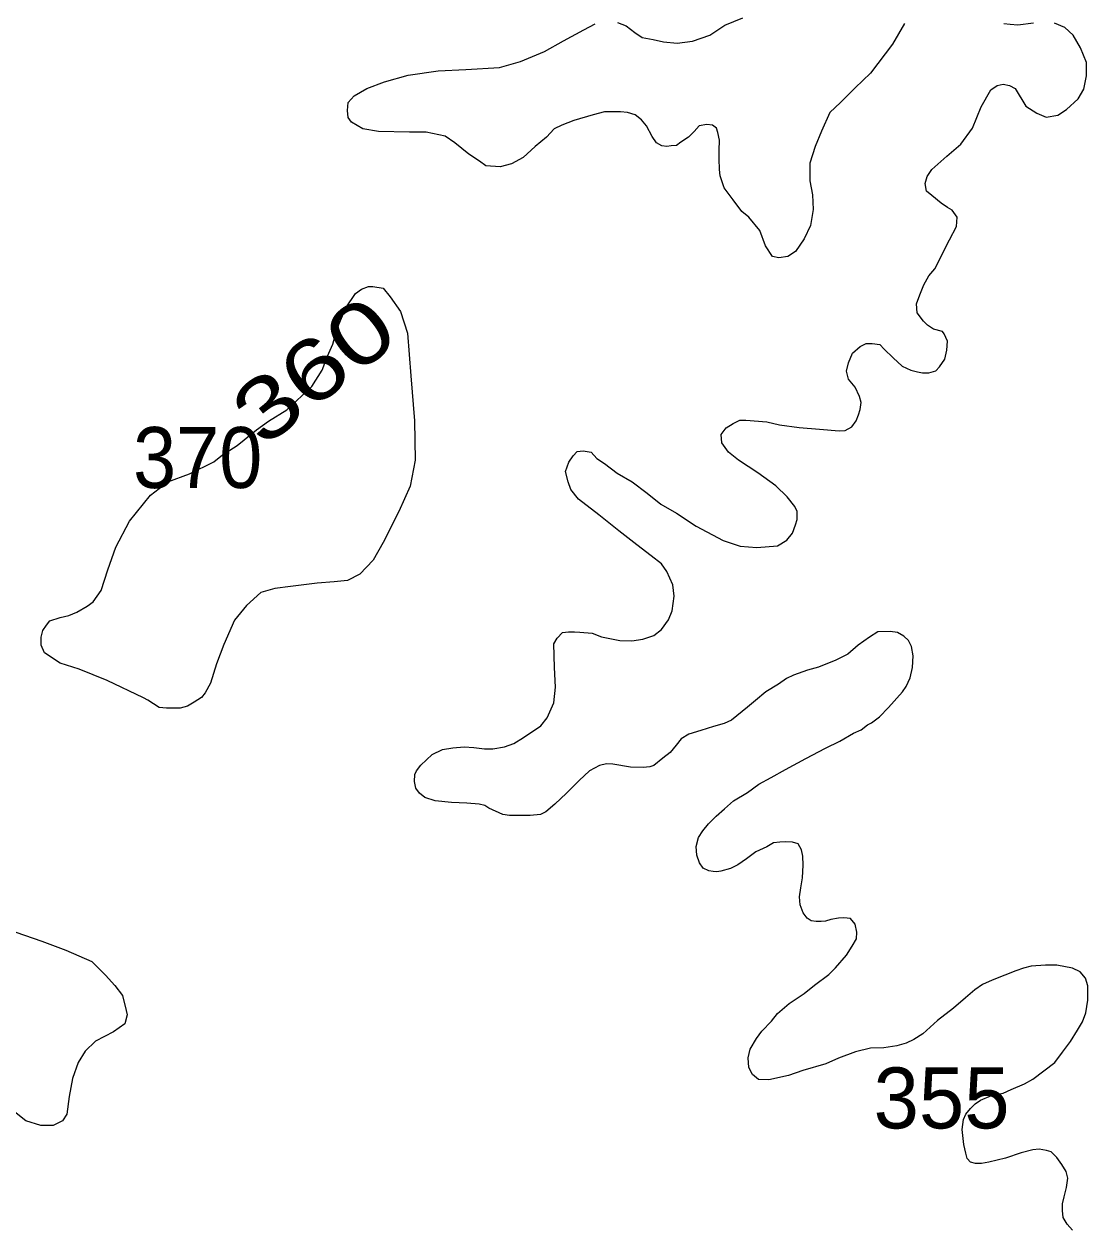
# Model space of a CAD drawing. Extents: x 445.4 to 500, y 8728.7 to 8784.
# Drawn here: x 482.489 to 485.282, y 8732.172 to 8735.333 of the extents above; entities that cross this region are included whole.
import ezdxf
from ezdxf.enums import TextEntityAlignment as Align

# ---------------------------------------------------------------- set-up
doc = ezdxf.new("R2010")
doc.units = 0
doc.header["$LTSCALE"] = 0.064
doc.layers.add('2', color=7, linetype='Continuous', lineweight=13)
doc.layers.add('21', color=7, linetype='Continuous')
doc.layers.add('61', color=7, linetype='Continuous')

msp = doc.modelspace()

# ---------------------------------------------------------------- linework, layer by layer
at = {"layer": '2'}
for points in [[(484.0465, 8735.3364), (484.0695, 8735.3276), (484.0924, 8735.31), (484.1119, 8735.2976), (484.1402, 8735.2923), (484.1677, 8735.2857), (484.203, 8735.2822), (484.2437, 8735.2875), (484.2896, 8735.3034), (484.3285, 8735.3298), (484.3762, 8735.3492)], [(484.4535, 8734.7225), (484.4352, 8734.7508), (484.4201, 8734.7908), (484.3917, 8734.8258), (484.3734, 8734.8408), (484.35, 8734.8708), (484.3266, 8734.9025), (484.3166, 8734.9341), (484.3149, 8734.9508), (484.3133, 8734.9791), (484.3133, 8735.0008), (484.3149, 8735.0275), (484.3099, 8735.0475), (484.3066, 8735.0591), (484.2966, 8735.0675), (484.2815, 8735.0691), (484.2615, 8735.0658), (484.2481, 8735.0508), (484.2331, 8735.0358), (484.2131, 8735.0225), (484.2014, 8735.0141), (484.188, 8735.0125), (484.1763, 8735.0108), (484.163, 8735.0125), (484.1496, 8735.0208), (484.1379, 8735.0375), (484.1229, 8735.0658), (484.1095, 8735.0808), (484.0928, 8735.0941), (484.0728, 8735.1008), (484.0544, 8735.1025), (484.0127, 8735.1025), (483.9826, 8735.0941), (483.9325, 8735.0791), (483.9008, 8735.0675), (483.8808, 8735.0575), (483.8607, 8735.0358), (483.8307, 8735.0108), (483.799, 8734.9825), (483.7689, 8734.9658), (483.7388, 8734.9575), (483.7013, 8734.9608), (483.6846, 8734.9725), (483.6562, 8734.9908), (483.6194, 8735.0208), (483.5941, 8735.0383), (483.5446, 8735.0489), (483.5004, 8735.0489), (483.4191, 8735.0507), (483.3784, 8735.0577), (483.3484, 8735.0754), (483.3396, 8735.0877), (483.3378, 8735.1053), (483.3396, 8735.1265), (483.3555, 8735.1441), (483.389, 8735.1636), (483.435, 8735.1812), (483.4969, 8735.1988), (483.5764, 8735.2094), (483.6488, 8735.2129), (483.7372, 8735.2182), (483.792, 8735.2341), (483.8556, 8735.2606), (483.9051, 8735.2888), (483.9581, 8735.317), (483.9882, 8735.3329)], [(484.8001, 8735.3344), (484.7684, 8735.2794), (484.7109, 8735.2035), (484.6709, 8735.1651), (484.6324, 8735.1268), (484.6041, 8735.1001), (484.5824, 8735.0518), (484.5654, 8735.0108), (484.552, 8734.9675), (484.552, 8734.9208), (484.5587, 8734.8841), (484.5604, 8734.8458), (484.5537, 8734.8041), (484.537, 8734.7691), (484.5136, 8734.7358), (484.4936, 8734.7225), (484.4702, 8734.7191), (484.4535, 8734.7225)], [(484.6476, 8734.4216), (484.6532, 8734.4436), (484.6635, 8734.4689), (484.6842, 8734.4858), (484.6992, 8734.4942), (484.7151, 8734.4942), (484.7358, 8734.4914), (484.747, 8734.4792), (484.7705, 8734.4567), (484.7939, 8734.4343), (484.8164, 8734.424), (484.8343, 8734.4193), (484.8474, 8734.4174), (484.8643, 8734.4174), (484.8821, 8734.4221), (484.8924, 8734.4324), (484.9056, 8734.453), (484.9112, 8734.4764), (484.9131, 8734.4998), (484.9046, 8734.5195), (484.8999, 8734.5251), (484.8765, 8734.5316), (484.8605, 8734.5419), (484.8502, 8734.5522), (484.8333, 8734.5747), (484.8316, 8734.5985), (484.84, 8734.6219), (484.8513, 8734.6482), (484.8644, 8734.6716), (484.8794, 8734.6903), (484.9182, 8734.7664), (484.9366, 8734.8014), (484.9383, 8734.8257), (484.925, 8734.844), (484.9133, 8734.8507), (484.8966, 8734.8623), (484.8715, 8734.8823), (484.8582, 8734.894), (484.8548, 8734.914), (484.8598, 8734.9323), (484.8715, 8734.9507), (484.9116, 8734.9857), (484.9483, 8735.0173), (484.9784, 8735.059), (485.0018, 8735.1157), (485.0271, 8735.16), (485.0438, 8735.1716), (485.0588, 8735.175), (485.0755, 8735.1716), (485.0905, 8735.1633), (485.1189, 8735.1166), (485.1473, 8735.0983), (485.1724, 8735.0883), (485.2024, 8735.0933), (485.2258, 8735.1083), (485.2559, 8735.1366), (485.2709, 8735.1616), (485.2776, 8735.1966), (485.2776, 8735.2316), (485.2625, 8735.27), (485.2425, 8735.3033), (485.2208, 8735.3233), (485.1941, 8735.335)], [(485.139, 8735.335), (485.0972, 8735.33), (485.0772, 8735.3316), (485.0605, 8735.3333)], [(483.6509, 8733.2876), (483.6113, 8733.289), (483.5678, 8733.2934), (483.5411, 8733.302), (483.5274, 8733.3135), (483.5173, 8733.3265), (483.5137, 8733.3444), (483.5144, 8733.3624), (483.5188, 8733.3718), (483.531, 8733.3869), (483.56, 8733.4151), (483.5872, 8733.4282), (483.6144, 8733.4329), (483.6444, 8733.4348), (483.6698, 8733.4338), (483.6979, 8733.4301), (483.7195, 8733.4301), (483.7504, 8733.4348), (483.7748, 8733.4441), (483.8001, 8733.46), (483.8452, 8733.49), (483.8621, 8733.5115), (483.8799, 8733.5509), (483.884, 8733.5919), (483.8812, 8733.6434), (483.8793, 8733.7052), (483.8887, 8733.7202), (483.9027, 8733.7352), (483.9178, 8733.737), (483.9337, 8733.737), (483.9478, 8733.7361), (483.9806, 8733.7333), (484.005, 8733.7239), (484.0528, 8733.7146), (484.0847, 8733.7136), (484.1129, 8733.7174), (484.142, 8733.7277), (484.1626, 8733.7436), (484.1804, 8733.7689), (484.1907, 8733.7923), (484.1958, 8733.8303), (484.1921, 8733.8602), (484.1761, 8733.8958), (484.162, 8733.9155), (484.1348, 8733.937), (484.0973, 8733.9651), (484.0503, 8734.0021), (483.9977, 8734.0443), (483.9443, 8734.0855), (483.9244, 8734.1111), (483.9169, 8734.1308), (483.9104, 8734.158), (483.9188, 8734.1823), (483.9301, 8734.1992), (483.9413, 8734.2104), (483.9563, 8734.2123), (483.9779, 8734.2085), (483.9929, 8734.1917), (484.0126, 8734.1786), (484.0455, 8734.1533), (484.0849, 8734.1308), (484.1243, 8734.1008), (484.1608, 8734.0718), (484.2021, 8734.0484), (484.2537, 8734.0147), (484.3244, 8733.9771), (484.3685, 8733.9621), (484.4126, 8733.9584), (484.467, 8733.963), (484.4914, 8733.978), (484.5064, 8733.9958), (484.5139, 8734.0183), (484.5186, 8734.0323), (484.5186, 8734.0529), (484.512, 8734.066), (484.4923, 8734.0913), (484.4623, 8734.1203), (484.4154, 8734.1541), (484.3647, 8734.1878), (484.3385, 8734.2084), (484.3207, 8734.2335), (484.3188, 8734.255), (484.3319, 8734.2728), (484.3507, 8734.284), (484.3676, 8734.2925), (484.3835, 8734.2925), (484.4389, 8734.2887), (484.4717, 8734.2803), (484.5233, 8734.2737), (484.5768, 8734.269), (484.6288, 8734.2643), (484.6448, 8734.2652), (484.6617, 8734.2755), (484.6729, 8734.2914), (484.6795, 8734.3064), (484.6842, 8734.3205), (484.686, 8734.3392), (484.6823, 8734.3551), (484.671, 8734.3794), (484.6532, 8734.4), (484.6476, 8734.4216)], [(484.5682, 8732.9765), (484.5552, 8732.9786), (484.5444, 8732.9851), (484.5343, 8732.9992), (484.5264, 8733.0208), (484.5249, 8733.0416), (484.5278, 8733.0653), (484.5321, 8733.0912), (484.5343, 8733.1243), (484.5335, 8733.1485), (484.5299, 8733.1651), (484.5213, 8733.1802), (484.5062, 8733.1845), (484.4881, 8733.1859), (484.473, 8733.1852), (484.4565, 8733.1831), (484.4392, 8733.1723), (484.4103, 8733.1593), (484.3851, 8733.1414), (484.3628, 8733.1255), (484.3433, 8733.1162), (484.3181, 8733.109), (484.3073, 8733.1068), (484.298, 8733.1076), (484.2864, 8733.1097), (484.2713, 8733.1169), (484.2619, 8733.1306), (484.2547, 8733.1507), (484.2533, 8733.1737), (484.2598, 8733.1974), (484.2706, 8733.2147), (484.2857, 8733.2327), (484.3059, 8733.2528), (484.3275, 8733.2722), (484.3513, 8733.2931), (484.3878, 8733.3157), (484.4174, 8733.3373), (484.4505, 8733.3546), (484.488, 8733.3754), (484.5413, 8733.4049), (484.5926, 8733.4313), (484.6301, 8733.45), (484.6661, 8733.4708), (484.6863, 8733.4794), (484.7029, 8733.4931), (484.7137, 8733.4981), (484.7346, 8733.514), (484.7583, 8733.5384), (484.7946, 8733.5798), (484.8047, 8733.5935), (484.8148, 8733.6165), (484.8213, 8733.6431), (484.8227, 8733.674), (484.8184, 8733.6982), (484.8105, 8733.714), (484.7982, 8733.7255), (484.7817, 8733.7349), (484.7622, 8733.7378), (484.7305, 8733.737), (484.7082, 8733.7234), (484.6787, 8733.7018), (484.6513, 8733.6788), (484.6196, 8733.663), (484.5742, 8733.6443), (484.5457, 8733.6361), (484.5089, 8733.6231), (484.4902, 8733.6145), (484.4693, 8733.6001), (484.4362, 8733.5793), (484.4088, 8733.557), (484.3879, 8733.539), (484.3459, 8733.5055), (484.3265, 8733.4961), (484.2984, 8733.4882), (484.2652, 8733.4782), (484.2342, 8733.4681), (484.2141, 8733.4559), (484.2004, 8733.4393), (484.1853, 8733.4206), (484.1658, 8733.4055), (484.1425, 8733.3858), (484.1317, 8733.3829), (484.1144, 8733.3808), (484.0813, 8733.3815), (484.0345, 8733.3901), (484.0179, 8733.3908), (483.9992, 8733.3858), (483.9732, 8733.3721), (483.9466, 8733.347), (483.9127, 8733.3139), (483.8822, 8733.2847), (483.8591, 8733.2645), (483.8447, 8733.2574), (483.818, 8733.2552), (483.7921, 8733.2545), (483.7633, 8733.2552), (483.746, 8733.2574), (483.7093, 8733.2739), (483.6985, 8733.2811), (483.6833, 8733.2847), (483.6509, 8733.2876)], [(485.2412, 8732.1667), (485.2267, 8732.1818), (485.2167, 8732.1998), (485.2152, 8732.2178), (485.2152, 8732.2358), (485.2195, 8732.2537), (485.2253, 8732.2782), (485.2289, 8732.3031), (485.2246, 8732.3204), (485.2131, 8732.3391), (485.2001, 8732.357), (485.185, 8732.3721), (485.1727, 8732.3757), (485.154, 8732.3786), (485.1367, 8732.3772), (485.1065, 8732.3693), (485.0654, 8732.3556), (485.0215, 8732.3448), (485.002, 8732.3412), (484.9861, 8732.3412), (484.9732, 8732.3448), (484.9645, 8732.3549), (484.9609, 8732.3686), (484.9559, 8732.3916), (484.9516, 8732.4304), (484.955, 8732.4567), (484.9614, 8732.471), (484.973, 8732.4861), (484.9859, 8732.4984), (484.9996, 8732.5077), (485.0284, 8732.5199), (485.0587, 8732.5264), (485.0803, 8732.5358), (485.1149, 8732.5509), (485.1372, 8732.5631), (485.195, 8732.6067), (485.2152, 8732.634), (485.236, 8732.6613), (485.2541, 8732.6915), (485.2677, 8732.7131), (485.2758, 8732.7366), (485.2816, 8732.7704), (485.2816, 8732.8078), (485.2751, 8732.8279), (485.2614, 8732.8445), (485.2412, 8732.8538), (485.2002, 8732.8617), (485.1706, 8732.8617), (485.1325, 8732.8596), (485.1123, 8732.8538), (485.0928, 8732.8474), (485.0633, 8732.8359), (485.0302, 8732.8229), (485.0053, 8732.8114), (484.9851, 8732.7971), (484.9599, 8732.7762), (484.9289, 8732.7489), (484.8871, 8732.7172), (484.8482, 8732.682), (484.825, 8732.6672), (484.8041, 8732.6571), (484.7796, 8732.6499), (484.7458, 8732.6449), (484.7105, 8732.6442), (484.6716, 8732.6348), (484.6269, 8732.6176), (484.5938, 8732.6032), (484.5335, 8732.5858), (484.496, 8732.5728), (484.4441, 8732.5613), (484.4167, 8732.562), (484.4016, 8732.575), (484.3915, 8732.5937), (484.3901, 8732.6188), (484.3951, 8732.6418), (484.4117, 8732.6699), (484.4261, 8732.6886), (484.4513, 8732.715), (484.4672, 8732.7351), (484.4974, 8732.761), (484.5371, 8732.7876), (484.5637, 8732.8099), (484.6019, 8732.8372), (484.6192, 8732.8552), (484.6481, 8732.888), (484.6625, 8732.9117), (484.6741, 8732.9312), (484.6748, 8732.9484), (484.6705, 8732.9693), (484.6582, 8732.9844), (484.6409, 8732.9865), (484.6265, 8732.9858), (484.6064, 8732.9822), (484.5927, 8732.9779), (484.5811, 8732.9765), (484.5682, 8732.9765)], [(482.4673, 8732.9489), (482.536, 8732.925), (482.5987, 8732.9012), (482.6673, 8732.8714), (482.7031, 8732.8357), (482.727, 8732.8089), (482.7479, 8732.782), (482.7569, 8732.7433), (482.7599, 8732.7314), (482.7539, 8732.7076), (482.724, 8732.6867), (482.6763, 8732.6629), (482.6494, 8732.6361), (482.6315, 8732.6063), (482.6166, 8732.5646), (482.6076, 8732.5169), (482.6016, 8732.4712), (482.5897, 8732.4533), (482.5658, 8732.4414), (482.5329, 8732.4414), (482.4941, 8732.4533), (482.4344, 8732.501)]]:
    msp.add_lwpolyline(points, dxfattribs=at)
msp.add_lwpolyline([(482.8026, 8733.5637), (482.707, 8733.6092), (482.6341, 8733.6387), (482.5841, 8733.6546), (482.5431, 8733.6819), (482.534, 8733.7023), (482.534, 8733.7228), (482.5385, 8733.741), (482.5476, 8733.7546), (482.5567, 8733.766), (482.5841, 8733.7751), (482.6068, 8733.7796), (482.6273, 8733.7887), (482.6546, 8733.8046), (482.6706, 8733.816), (482.6911, 8733.8455), (482.7093, 8733.9001), (482.7298, 8733.9591), (482.7662, 8734.0273), (482.8209, 8734.0955), (482.8666, 8734.1312), (482.9235, 8734.1516), (482.9873, 8734.1834), (483.01, 8734.2016), (483.0487, 8734.2266), (483.0988, 8734.2675), (483.1307, 8734.2903), (483.1785, 8734.3198), (483.2446, 8734.3812), (483.2719, 8734.4243), (483.2856, 8734.4607), (483.2992, 8734.4925), (483.3106, 8734.5334), (483.3334, 8734.588), (483.3588, 8734.6254), (483.3747, 8734.6368), (483.3929, 8734.6436), (483.4043, 8734.6436), (483.4317, 8734.639), (483.4499, 8734.6163), (483.4772, 8734.5777), (483.4954, 8734.5209), (483.5045, 8734.4095), (483.5136, 8734.2913), (483.516, 8734.1873), (483.5023, 8734.1191), (483.4727, 8734.0532), (483.4317, 8733.9714), (483.4053, 8733.9251), (483.3707, 8733.8888), (483.3378, 8733.8715), (483.3031, 8733.868), (483.2581, 8733.8646), (483.1888, 8733.8559), (483.1473, 8733.8507), (483.1109, 8733.8404), (483.0728, 8733.8058), (483.0416, 8733.7678), (483.0139, 8733.7038), (482.9943, 8733.6529), (482.9787, 8733.6027), (482.9649, 8733.5768), (482.9545, 8733.5647), (482.9354, 8733.5526), (482.9181, 8733.5422), (482.899, 8733.537), (482.8835, 8733.537), (482.8627, 8733.537), (482.8436, 8733.5388), (482.8142, 8733.5578)], close=True, dxfattribs=at)

# ---------------------------------------------------------------- texts
at = {"layer": '21', "width": 0.95}
msp.add_text('370', height=0.16, dxfattribs=at).set_placement((483.1144, 8734.1147), align=Align.RIGHT)
at = {"layer": '21'}
msp.add_text('355', height=0.16, dxfattribs=at).set_placement((484.719, 8732.4335))
at = {"layer": '61', "width": 1.3}
msp.add_text('360', height=0.16, rotation=38.108, dxfattribs=at).set_placement((483.2992, 8734.3612), align=Align.CENTER)

doc.saveas('drawing.dxf')
